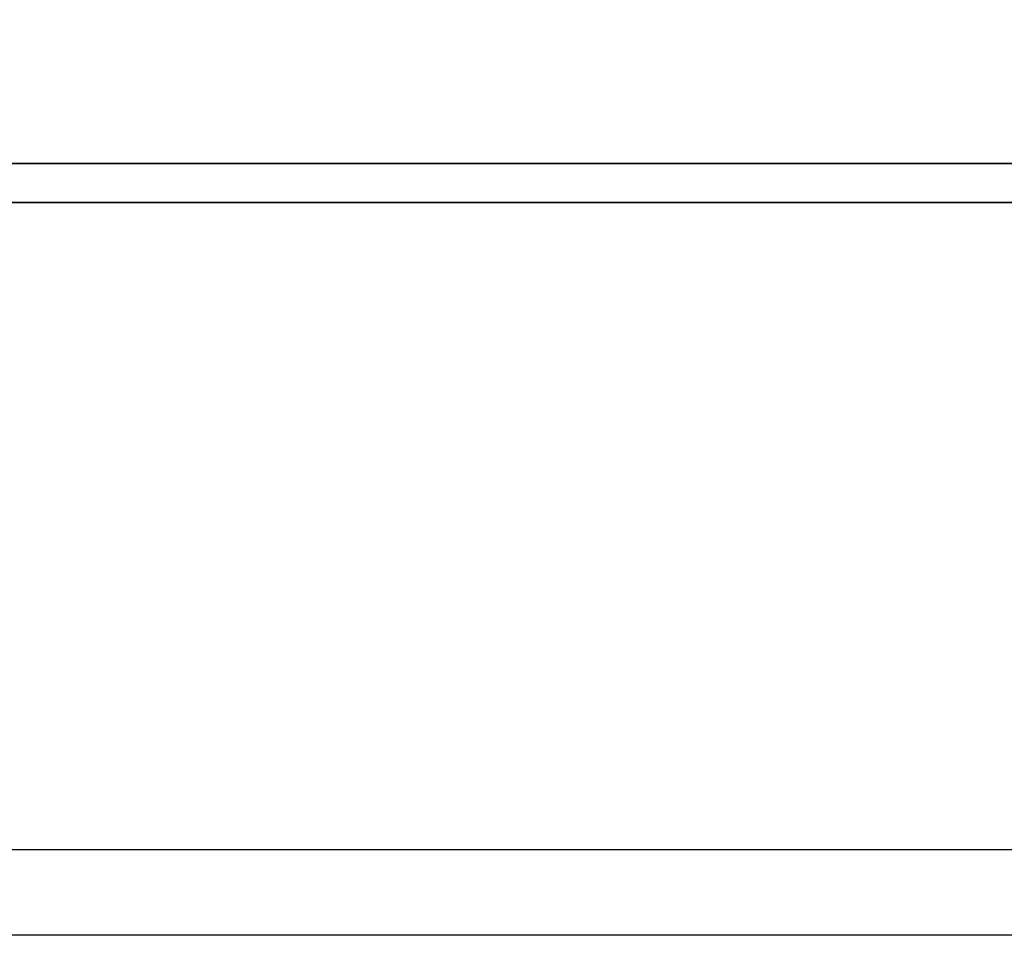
# Model space of a CAD drawing. Header units: millimetres. Extents: x 1805 to 4914, y -1594 to 860.
# Tile 570 of 656: x 4007.23 to 4012.98, y -206.95 to -201.59. Entities that reach past the tile are written whole.
import ezdxf

# ---------------------------------------------------------------- set-up
doc = ezdxf.new("R2010")
doc.units = ezdxf.units.MM
doc.layers.get('0').update_dxf_attribs({"linetype": 'CONTINUOUS'})
doc.layers.add('DIM', color=4, linetype='CONTINUOUS')
doc.layers.add('layer 1', color=7, linetype='CONTINUOUS')

# ---------------------------------------------------------------- blocks, each defined once
blk = doc.blocks.new('TBI MOTION logo(完整正式版)')
at = {"layer": 'layer 1', "color": 22, "lineweight": 35}
blk.add_open_spline([(75.90875, -9.47875), (75.90875, -9.47875), (75.90875, -12.28625), (75.90875, -12.28625), (75.90875, -12.28625), (75.90875, -12.28625), (75.90875, -12.47875), (75.90875, -12.47875), (75.90875, -12.47875), (75.90875, -12.47875), (75.71625, -12.47875), (75.71625, -12.47875), (75.71625, -12.47875), (75.71625, -12.47875), (-88.32875, -12.47875), (-88.32875, -12.47875), (-88.32875, -12.47875), (-88.32875, -12.47875), (-88.32875, -13.29375), (-88.32875, -13.29375), (-88.32875, -13.29375), (-88.32875, -13.29375), (82.89125, -13.29375), (82.89125, -13.29375), (82.89125, -13.29375), (82.89125, -13.29375), (75.90875, -9.47875), (75.90875, -9.47875)], degree=3, knots=[0, 0, 0, 0, 0.14285714, 0.14285714, 0.14285714, 0.14285715, 0.28571429, 0.28571429, 0.28571429, 0.2857143, 0.42857143, 0.42857143, 0.42857143, 0.42857144, 0.57142857, 0.57142857, 0.57142857, 0.57142858, 0.71428571, 0.71428571, 0.71428571, 0.71428572, 0.85714286, 0.85714286, 0.85714286, 0.85714287, 1, 1, 1, 1], dxfattribs=at)

msp = doc.modelspace()

# ---------------------------------------------------------------- linework, layer by layer
at = {"linetype": 'Continuous'}
msp.add_line((4398.1414, -206.4463), (3958.1414, -206.4463), dxfattribs=at)
msp.add_open_spline([(4398.1414, -206.9461), (3958.1414, -206.9461)], degree=1, dxfattribs=at)

# ---------------------------------------------------------------- block references
at = {"layer": 'DIM', "color": 7, "xscale": 0.2802190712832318, "yscale": 0.2802190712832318, "zscale": 0.2802190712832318}
msp.add_blockref('TBI MOTION logo(完整正式版)', (4026.6729, -198.9387), dxfattribs=at)

doc.saveas('drawing.dxf')
